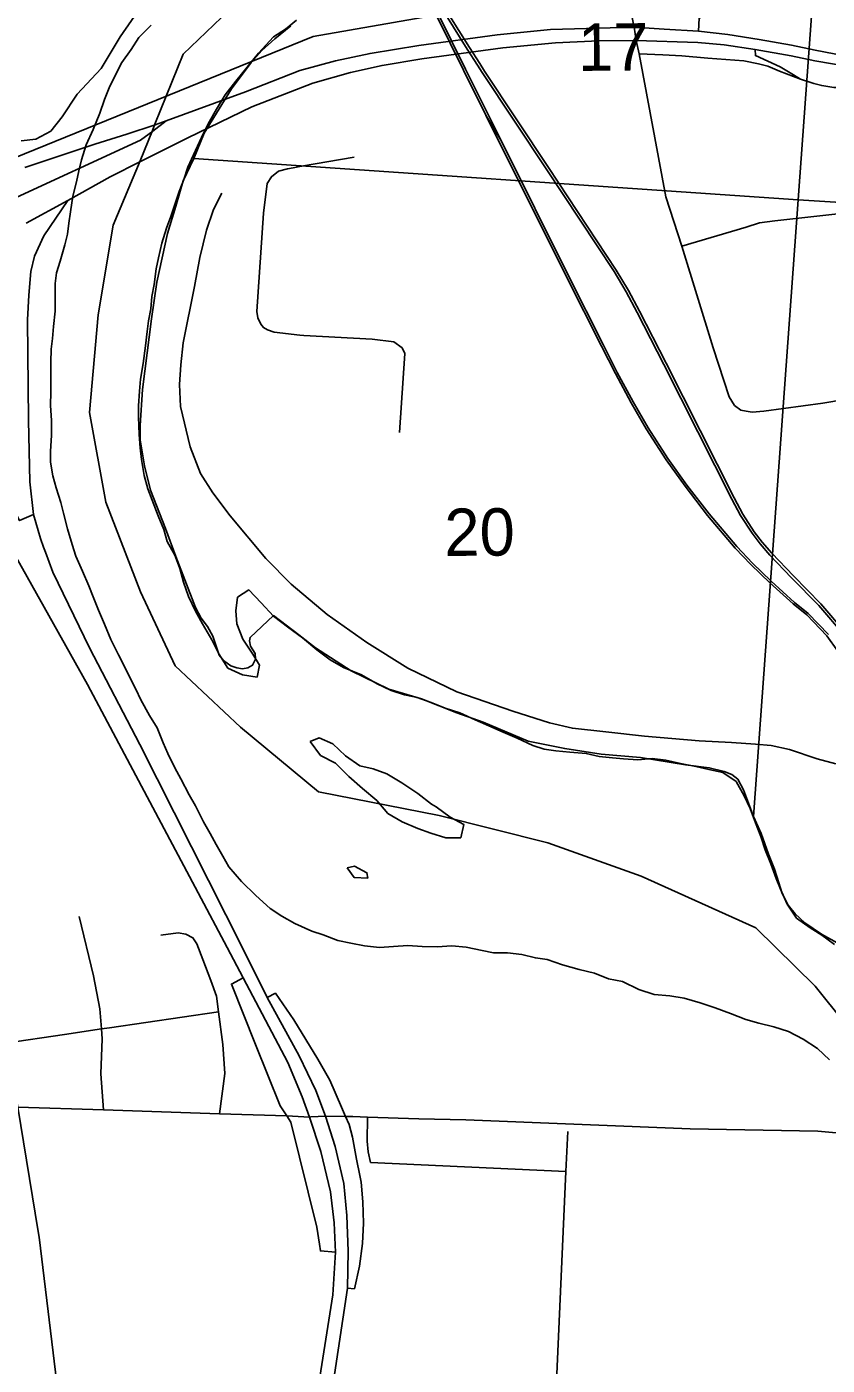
# Model space of a CAD drawing. Extents: x 114843 to 284848, y 317643 to 566895.
# Drawn here: x 202008 to 205744, y 377544 to 383793 of the extents above; entities that cross this region are included whole.
import ezdxf

# ---------------------------------------------------------------- set-up
doc = ezdxf.new("R2010")
doc.units = 0
for name, color, linetype in [('GM_X_City_Street', 7, 'Continuous'), ('GM_X_County_Road', 7, 'Continuous'), ('GM_X_Interchange_Ramps', 7, 'Continuous'), ('GM_X_Interstate_Route', 7, 'Continuous'), ('GM_X_Major_River', 7, 'Continuous'), ('GM_X_Rail_Line', 7, 'Continuous'), ('GM_X_Section', 7, 'Continuous'), ('GM_X_Section_Text', 7, 'Continuous'), ('GM_X_Township', 7, 'Continuous')]:
    doc.layers.add(name, color=color, linetype=linetype)

msp = doc.modelspace()

# ---------------------------------------------------------------- linework, layer by layer
at = {"layer": 'GM_X_City_Street'}
msp.add_line((203611.7, 378490.1), (204524.4, 378448.3), dxfattribs=at)
for points in [[(201982.2, 383260.3), (202049.5, 383268.7), (202120.6, 383306), (202173.7, 383372.3), (202242.7, 383478.7), (202355.3, 383598), (202443.6, 383745.4), (202550.2, 383898.1), (202646.5, 384023.8), (202669.6, 384075.2), (202668.9, 384134.5)], [(205310.6, 382024.8), (205286.2, 382065.1), (205210.6, 382294), (205064.9, 382768.7), (204991, 382998.9), (204866.1, 383667.4), (204851.7, 383729), (204843.3, 383790.9), (204790.7, 384038.1)], [(204866.1, 383667.4), (204976.2, 383662.1), (205065.3, 383657.8), (205186.2, 383646.7), (205354.2, 383633.2), (205423.6, 383619.9), (205466.8, 383609.1), (205521.5, 383586), (205619.1, 383548.2)], [(203130.6, 382377.5), (203112.1, 382388.7), (203100.5, 382404.5), (203086.8, 382434.7), (203082, 382463.7), (203112.4, 382923.3), (203129.4, 383061.7), (203149.4, 383092.8), (203183.2, 383118.4), (203224, 383130.3), (203250.8, 383134.5), (203290.7, 383141.4), (203535, 383183.7)], [(202917.9, 383015.9), (202879.5, 382940.3), (202846.2, 382842.8), (202815.5, 382716.2), (202789.8, 382579.9), (202737.2, 382316.9), (202726.8, 382214.8), (202720.2, 382122.4), (202725.8, 382020.4), (202770.9, 381831.1), (202818.7, 381708), (202876.8, 381617), (202956.3, 381509.1), (203123.6, 381310.4), (203241.4, 381190.1), (203410.4, 381048.8), (203594.2, 380918.3), (203786.5, 380798.5), (204014.8, 380687.4), (204277, 380597.9), (204447.5, 380543.8), (204554, 380518), (204709.6, 380501.5), (204890.8, 380480.9), (205145.4, 380459.4), (205296.8, 380451.1), (205409.3, 380444.1), (205482.7, 380436.8), (205567.1, 380418.7), (205696.9, 380374.4), (205783, 380351.6)], [(205064.9, 382768.7), (205364.6, 382857.9), (205427.8, 382877.6), (205499.8, 382887.5), (206003.2, 382943.5)], [(203747.4, 381899.4), (203772.9, 382268.1), (203759.6, 382294.2), (203720.6, 382321.9), (203619, 382334.9), (203300.8, 382351.6), (203282.5, 382353.6), (203162.3, 382366.6), (203130.6, 382377.5)], [(205310.6, 382024.8), (205339.7, 382003.1), (205364.8, 381998.7), (205393.1, 381993.7), (205447.8, 381998.8), (205723, 382036.2), (205916.4, 382067.6), (206136, 382101.5), (206376.9, 382140.8), (206624.1, 382177.7)], [(202365.2, 378736.9), (202353.3, 378905), (202360.2, 379067.4), (202356.3, 379113.9), (202348.6, 379208.1), (202319.1, 379361.1), (202251.7, 379639.2)], [(202907.9, 378717.7), (202932.9, 378905.1), (202923.2, 379041.7), (202902.8, 379194.4), (202893, 379267), (202866.2, 379339.9), (202829.8, 379438.6), (202801, 379511.3), (202783.4, 379539.7), (202749.6, 379556.4), (202713.6, 379563), (202633.2, 379552.3)], [(202356.3, 379113.9), (202393.4, 379119.4), (202902.8, 379194.4)], [(201908.9, 379046.8), (202184.1, 379088.5), (202356.3, 379113.9)], [(203611.7, 378490.1), (203600.5, 378540.4), (203596, 378590.7), (203597.4, 378702.6)], [(204454.6, 376907.2), (204524.4, 378448.3), (204532.9, 378635.2)]]:
    msp.add_lwpolyline(points, dxfattribs=at)
at = {"layer": 'GM_X_County_Road'}
for points in [[(202061.2, 378167.5), (201966.5, 378748.5), (201950, 378833.7)], [(201914.7, 378750.1), (201966.5, 378748.5), (202365.2, 378736.9), (202907.9, 378717.7), (203220.9, 378708.3), (203327.6, 378702.4), (203333, 378702.8)], [(203333, 378702.8), (203402.2, 378707.4), (203495.8, 378705.7), (203529.1, 378705.1), (203597.4, 378702.6), (203837.4, 378694), (204056.7, 378689.6), (205104.1, 378647.6), (205699.6, 378637.2), (205784.6, 378629.2)], [(202119.3, 376595.7), (202123.2, 376605.5), (202154.5, 376704.5), (202171.9, 376765.7), (202181, 376817.5), (202193.4, 376909.8), (202177.9, 377215.9), (202065.5, 378141.1), (202061.2, 378167.5)]]:
    msp.add_lwpolyline(points, dxfattribs=at)
at = {"layer": 'GM_X_Interchange_Ramps'}
for points in [[(205347.4, 384122.2), (205353.7, 384102.3), (205350.2, 384034.9), (205341.9, 383995.6), (205336, 383976.7), (205318.3, 383946.8), (205297.1, 383921.7), (205254.5, 383883.3), (205146.7, 383833.1), (205142.8, 383772.3)], [(205408, 383686.4), (205408.6, 383658.4), (205524.4, 383605.5), (205586.7, 383569.1), (205619.1, 383548.2), (205680.8, 383528.5), (205717.8, 383518.5), (205774, 383509.7), (205863.7, 383509), (205924.8, 383506.7)], [(202039.9, 381516.2), (201974.5, 381487.4), (201772.3, 381875.9), (201698.4, 382048.7), (201620.1, 382309.3), (201647.1, 382325.2)], [(203018.2, 379352.7), (202962.9, 379323.5), (203075.6, 379041.7)], [(203495.8, 378705.7), (203476.9, 378748.1), (203422.6, 378874.7), (203366.7, 378972.4), (203254.2, 379156.9), (203168.4, 379280.6), (203129.9, 379261)], [(203075.6, 379041.7), (203190.5, 378754.2), (203220.9, 378708.3)], [(203220.9, 378708.3), (203240.5, 378678.7), (203361.8, 378188.1), (203374.6, 378109.7), (203378.2, 378077.6), (203447.9, 378072)], [(203562.1, 378430.3), (203546.8, 378505.9), (203527.4, 378608.7), (203512.8, 378667.6), (203495.8, 378705.7)], [(203504.4, 377903.5), (203536.9, 377900.9), (203560.2, 378006.5), (203574.4, 378112.3), (203579.9, 378206.4), (203575.6, 378306.1), (203568.7, 378397.9), (203562.1, 378430.3)]]:
    msp.add_lwpolyline(points, dxfattribs=at)
at = {"layer": 'GM_X_Interstate_Route'}
for points in [[(201999, 383135.8), (202325.3, 383245), (202474.4, 383292), (202607.3, 383335.8), (202658.2, 383353.6), (203029.2, 383489.7), (203282, 383588.8), (203448.6, 383633.2), (203610.1, 383668.7), (203837.8, 383705.7), (204203.5, 383755.6), (204451.3, 383779.8), (204843.3, 383790.9), (204982.7, 383782.5), (205142.8, 383772.3), (205279.3, 383756.3), (205426, 383733.2), (205577.1, 383706.4), (205687.8, 383684.3), (205905.3, 383641.5)], [(202198.9, 382981.7), (202396.3, 383092.5), (202538.3, 383164.2), (202559.7, 383175), (202759.8, 383274.3), (203058.7, 383418.8), (203342.5, 383530.1), (203518.8, 383579.7), (203666, 383612.5), (203851.3, 383643.1), (204229.7, 383695.4), (204476.1, 383717.5), (204677.3, 383727.1), (204851.7, 383729), (205139.5, 383719.7), (205262.8, 383707.9), (205408, 383686.4)], [(205408, 383686.4), (205574.6, 383656.8), (205685.3, 383634.7), (205914.6, 383594.4), (206033.9, 383578.8), (206199.2, 383573.6), (206304.3, 383578.2)], [(201949.4, 381332.4), (201902.7, 381412.6), (201829.8, 381523.6), (201711.6, 381683.7), (201607.2, 381841.1), (201555.3, 381939.5), (201506.8, 382069), (201485.9, 382175.1), (201480.4, 382302), (201487.7, 382379.3), (201512, 382483.2), (201550.7, 382589.9), (201579.3, 382653.3), (201596.2, 382675.5), (201632.8, 382730.1), (201696.2, 382805.5), (201781.5, 382886.4), (201849.5, 382930.3), (201917.2, 382977.2), (202538.4, 383263), (202595.4, 383306), (202658.2, 383353.6)], [(202005.2, 382876.1), (202198.9, 382981.7)], [(202039.9, 381516.2), (202021.6, 381668.2), (202016.5, 381956.9), (202010.4, 382425.2), (202017.1, 382540.6), (202027.2, 382649.7), (202044.1, 382722.5), (202086.9, 382816.9), (202198.9, 382981.7)], [(202086.5, 381363.8), (202072.4, 381403.1), (202039.9, 381516.2)], [(202942.7, 379494.2), (202806.9, 379748.8), (202290.4, 380721.9), (201952.2, 381328), (201949.4, 381332.4)], [(203011.1, 379499.1), (202937.4, 379646.8), (202535.1, 380442), (202300.4, 380894), (202129.5, 381246.6), (202095.4, 381339.3), (202086.5, 381363.8)], [(202091.6, 370525), (202128.8, 370601), (202286.6, 370971.8), (202420.8, 371379.9), (202497.8, 371679), (202566.2, 371997.4), (202655.3, 372545.9), (203012.9, 374804.1), (203208.4, 376020.2), (203396, 377179.2), (203504.4, 377903.5), (203507.7, 378076.8), (203502.2, 378242.7), (203487.2, 378391.8), (203446.9, 378564.8), (203402.2, 378707.4), (203357.6, 378826.6), (203278.9, 378988.3), (203129.9, 379261), (203011.1, 379499.1)], [(202208.1, 370994.5), (202341.5, 371383.2), (202431.2, 371691.8), (202499.7, 372010.1), (202588.8, 372558.7), (202954.2, 374817.1), (203129, 375914), (203329.5, 377192), (203436.4, 377871.9), (203447.9, 378072), (203441.8, 378208.7), (203425.8, 378354), (203380.2, 378541.5), (203327.6, 378702.4), (203293.3, 378796.7), (203226.9, 378956.7), (203018.2, 379352.7), (202942.7, 379494.2)]]:
    msp.add_lwpolyline(points, dxfattribs=at)
at = {"layer": 'GM_X_Major_River'}
for points in [[(202588.5, 383800.7), (202530.6, 383742.5), (202494.7, 383686.3), (202450.7, 383626.1), (202416.8, 383560), (202392.9, 383507.8), (202370.9, 383453.7), (202349, 383389.5), (202317.1, 383313.3), (202285.2, 383241.2), (202263.2, 383171), (202251.3, 383120.9), (202239.4, 383068.7), (202223.4, 383002.6), (202211.5, 382928.4), (202203.6, 382876.3), (202197.7, 382824.2), (202185.7, 382774.1), (202163.8, 382697.9), (202145.9, 382643.7), (202139.9, 382593.6), (202140.1, 382465.4), (202132.2, 382393.2), (202128.2, 382337.1), (202122.3, 382287), (202120.4, 382226.8), (202120.5, 382088.5), (202118.6, 382024.4)], [(202602, 382590.2), (202611.9, 382662.4), (202621.9, 382714.5), (202637.8, 382782.7), (202659.7, 382852.9), (202679.6, 382907), (202697.6, 382959.1), (202719.5, 383023.3), (202741.4, 383079.4), (202759.4, 383137.6), (202785.3, 383195.7), (202823.2, 383275.9), (202855.1, 383340.1), (202893.1, 383408.3), (202933, 383474.5), (202982.9, 383538.7), (203036.8, 383604.9), (203088.8, 383669.1), (203158.7, 383745.3), (203214.7, 383781.5), (203266.6, 383823.6)], [(205778.1, 379507.6), (205718.1, 379551.6), (205664, 379585.6), (205600, 379631.7), (205555.9, 379695.8), (205525.8, 379765.9), (205505.8, 379816), (205479.7, 379884.1), (205453.6, 379950.2), (205433.5, 380012.3), (205409.4, 380076.5), (205383.4, 380142.6), (205355.3, 380202.7), (205319.2, 380268.8), (205257.1, 380310.8), (205191.1, 380324.7), (205131.1, 380338.7), (205059.1, 380352.6), (204991, 380368.6), (204927, 380376.5), (204859, 380370.4), (204793, 380374.3), (204741, 380380.3), (204679, 380386.2), (204618.9, 380400.2), (204542.9, 380406.1), (204476.9, 380412), (204422.9, 380419.9), (204368.9, 380437.9), (204296.8, 380471.9), (204230.8, 380499.9), (204164.7, 380529.8), (204100.7, 380557.8), (204028.6, 380589.8), (203960.6, 380611.8), (203894.5, 380637.7), (203830.5, 380661.7), (203770.5, 380673.6), (203708.4, 380693.6), (203642.4, 380725.6), (203570.3, 380767.6), (203486.3, 380801.6), (203424.2, 380837.6), (203362.2, 380883.6), (203294.1, 380939.6), (203224, 380991.6), (203159.9, 381041.7), (203101.9, 381103.7), (203043.8, 381163.8), (202991.8, 381129.6), (202983.9, 381065.5), (202988, 381005.4), (203016, 380933.2), (203062.1, 380863.1), (203094.2, 380813.1), (203082.3, 380756.9), (203014.2, 380766.9), (202946.2, 380798.8), (202904.1, 380864.9), (202872, 380931), (202827.9, 381005.1), (202795.9, 381065.2), (202761.8, 381133.3), (202739.7, 381199.4), (202721.6, 381263.6), (202699.5, 381325.7), (202663.5, 381389.8), (202647.4, 381445.9), (202621.3, 381510), (202593.2, 381582.1), (202573.1, 381636.2), (202555.1, 381698.3), (202543, 381772.4), (202536.9, 381826.5), (202532.8, 381888.7), (202528.7, 381970.8), (202528.7, 382022.9), (202534.6, 382091.1), (202538.5, 382147.2), (202550.4, 382221.4), (202562.3, 382303.6), (202570.3, 382369.7), (202576.2, 382419.8), (202586.1, 382476), (202592.1, 382534.1), (202602, 382590.2)], [(202118.6, 382024.4), (202122.7, 381954.3), (202122.8, 381886.1), (202118.9, 381810), (202118.9, 381759.8), (202129, 381695.7), (202145.1, 381639.6), (202167.2, 381571.5), (202179.2, 381521.4), (202197.3, 381449.3), (202219.4, 381375.1), (202237.5, 381321.1), (202267.5, 381250.9), (202297.6, 381182.8), (202317.7, 381130.7), (202341.8, 381068.6), (202369.8, 381004.5), (202399.9, 380932.4), (202436, 380860.3), (202516.2, 380700.1), (202540.3, 380650), (202580.4, 380577.9), (202616.5, 380519.8), (202644.5, 380449.7), (202666.6, 380399.6), (202698.7, 380333.5), (202726.8, 380281.4), (202764.9, 380207.3), (202794.9, 380155.2), (202833, 380081.1), (202863.1, 380027), (202891.1, 379974.9), (202923.2, 379920.8), (202951.3, 379870.8), (203009.4, 379802.7), (203077.4, 379736.6), (203143.5, 379676.6), (203197.6, 379640.6), (203259.6, 379606.6), (203337.7, 379570.6), (203391.7, 379552.6), (203459.7, 379526.6), (203519.8, 379514.7), (203583.8, 379502.7), (203653.8, 379494.8), (203719.8, 379498.9), (203785.8, 379503), (203853.8, 379499.1), (203923.9, 379497.2), (203991.9, 379501.3), (204057.9, 379495.3), (204133.9, 379479.4), (204185.9, 379469.5), (204251.9, 379469.5), (204318, 379461.6), (204382, 379445.7), (204436, 379437.7), (204508, 379413.7), (204586.1, 379391.8), (204658.1, 379373.9), (204722.2, 379347.9), (204788.2, 379335.9), (204864.2, 379297.9), (204936.3, 379274), (205008.3, 379268.1), (205076.3, 379258.1), (205150.4, 379236.2), (205220.4, 379212.2), (205292.4, 379186.2), (205364.5, 379158.3), (205424.5, 379140.3), (205494.6, 379124.4), (205562.6, 379102.4), (205630.6, 379066.4), (205698.7, 379022.4), (205754.8, 378970.3)], [(203919.1, 380150.7), (203897.1, 380162.7), (203833, 380212.7), (203758.9, 380262.7), (203688.9, 380304.7), (203624.8, 380328.7), (203562.8, 380342.6), (203494.8, 380388.6), (203436.7, 380444.7), (203372.6, 380472.7), (203330.7, 380456.6)], [(203330.7, 380456.6), (203378.7, 380390.5), (203448.8, 380354.5), (203510.9, 380292.4), (203575, 380236.4), (203641, 380180.4), (203693.1, 380120.3), (203759.2, 380080.3), (203833.2, 380050.3), (203893.2, 380028.4), (203963.3, 380006.4), (204033.3, 380006.5), (204047.2, 380068.6), (203983.2, 380102.6), (203919.1, 380150.7)], [(203599.4, 379817.5), (203595.4, 379843.5), (203537.4, 379873.5), (203503.4, 379865.5)], [(203503.4, 379865.5), (203535.4, 379821.4), (203599.4, 379817.5)]]:
    msp.add_lwpolyline(points, dxfattribs=at)
at = {"layer": 'GM_X_Rail_Line'}
msp.add_line((204150.5, 383381), (204223, 383258.2), dxfattribs=at)
for points in [[(204150.5, 383381), (204045.6, 383591.1), (203921.2, 383842.2), (203553.9, 384580.4), (203460.4, 384765.4), (203419.9, 384840.6), (203377.3, 384914.5), (203354.5, 384952.8), (203325, 384996.4), (203278.8, 385060.4), (203166.5, 385203.7), (203115.3, 385268.3), (203045.8, 385372.3), (202955.1, 385528.4), (202907.3, 385637), (202868.2, 385757.7), (202848.7, 385842.2), (202817.1, 385998.4), (202796.4, 386145.4)], [(203929.1, 383849.4), (203889.4, 383842.5), (203343.8, 383747.1), (200165.3, 382456.3), (196041.6, 380963.5)], [(204223, 383258.2), (204054.6, 383595.6), (203930.3, 383846.6)], [(205824.1, 380950.8), (205705.1, 381090.4), (205577.1, 381220.8), (205476, 381326.2), (205430.6, 381379.5), (205393, 381428.2), (205338.6, 381510.6), (205298.5, 381588), (204980.9, 382216.6), (204856.7, 382459.7), (204805.5, 382555.6), (204748.6, 382650.4), (204432.3, 383129.4), (204133.2, 383579.2), (204110.8, 383614.5), (204063.4, 383688.9), (203963.5, 383848.2)], [(205834.1, 380958.5), (205714.4, 381098.9), (205586.1, 381229.5), (205485.3, 381334.6), (205440.4, 381387.4), (205403.2, 381435.5), (205349.5, 381516.9), (205309.7, 381593.7), (204992.2, 382222.3), (204867.9, 382465.5), (204816.4, 382561.8), (204759.3, 382657.1), (204442.8, 383136.3), (204143.7, 383586), (204121.5, 383621.2), (204074, 383695.6), (203974.5, 383854.4)], [(205793.6, 380878), (205742.4, 380948.6), (205647.9, 381046.8), (205584.3, 381098), (205475.5, 381197.1), (205387.1, 381281.9), (205314.4, 381359.3), (205184.2, 381511.9), (205080.1, 381647.4), (204991.7, 381771.3), (204898.6, 381915.9), (204828.6, 382037.3), (204754.7, 382174.3), (204690.1, 382302.3), (204527.4, 382625.6), (204150.5, 383381)], [(205750.2, 380955), (205654.8, 381054.2), (205590.8, 381105.6), (205482.4, 381204.4), (205394.2, 381289), (205321.9, 381366), (205192, 381518.2), (205088.2, 381653.4), (205000, 381776.9), (204907.2, 381921.1), (204837.4, 382042.1), (204763.7, 382179), (204699.1, 382306.8), (204536.4, 382630.1), (204223, 383258.2)]]:
    msp.add_lwpolyline(points, dxfattribs=at)
at = {"layer": 'GM_X_Section'}
for points in [[(205980.7, 388133.3), (205607.9, 382984.4), (202787.5, 383177.5), (202835.3, 383295.6), (202963.2, 383503.7), (203055, 383625.9), (203105, 383681.9), (203164.9, 383736), (203240.9, 383798.1)], [(205803.5, 379508.3), (205717.4, 379556.2), (205639.4, 379610.1), (205593.3, 379652), (205561.3, 379692), (205551.3, 379710), (205533.2, 379746), (205517.1, 379796), (205497.1, 379860), (205469, 379930), (205434.9, 380025.9), (205398.8, 380105.9), (205607.9, 382984.4), (210992.1, 382647.6)]]:
    msp.add_lwpolyline(points, dxfattribs=at)
for points in [[(205980.7, 388133.3), (206007.5, 388132.6), (208686.9, 387977.5), (211255.6, 387824.9), (210992.1, 382647.6), (205607.9, 382984.4)], [(205607.9, 382984.4), (205398.8, 380105.9), (205352.7, 380229.9), (205326.6, 380279.8), (205298.6, 380301.8), (205262.6, 380315.8), (205192.6, 380333.7), (205082.6, 380347.6), (204872.5, 380381.4), (204688.5, 380397.2), (204518.4, 380423), (204348.4, 380456.9), (204138.3, 380546.6), (204014.2, 380590.5), (203850.1, 380654.4), (203698.1, 380700.2), (203522, 380786), (203355.9, 380893.9), (203277.8, 380953.8), (203159.7, 381043.7), (203049.8, 380941.6), (203047.8, 380925.5), (203051.8, 380901.6), (203073.8, 380867.6), (203075.9, 380839.6), (203061.9, 380811.6), (203039.9, 380799.6), (203013.9, 380795.5), (202987.9, 380799.5), (202959.9, 380809.5), (202925.8, 380833.4), (202905.8, 380859.4), (202891.8, 380901.4), (202875.7, 380947.4), (202851.7, 380993.4), (202821.7, 381031.4), (202795.6, 381081.3), (202703.4, 381319.2), (202655.2, 381451.2), (202585, 381629.2), (202556.9, 381743.1), (202536.8, 381865.1), (202536.7, 381931.1), (202548.6, 382099.2), (202590.2, 382429.2), (202614, 382601.3), (202663.8, 382827.4), (202703.7, 382955.4), (202737.6, 383073.5), (202787.5, 383177.5)]]:
    msp.add_lwpolyline(points, close=True, dxfattribs=at)
at = {"layer": 'GM_X_Township'}
for points in [[(203024.2, 383941.2), (202737.2, 383664.4), (202606.2, 383338.6), (202594.2, 383308.8), (202537.1, 383167), (202410.5, 382867.1), (202341.2, 382447.4), (202301.2, 381991.8), (202376.4, 381573.1), (202538.4, 381155), (202699.8, 380809.3), (203005.4, 380522.3), (203368.8, 380221.4), (203933.2, 380109.8), (204440, 379983.4), (204874.7, 379827.5), (205411.1, 379585.6), (205687.7, 379312.9), (205964.7, 378967.9)], [(205964.7, 378967.9), (205687.7, 379312.9), (205411.1, 379585.6), (204874.7, 379827.5), (204440, 379983.4), (203933.2, 380109.8), (203368.8, 380221.4), (203005.4, 380522.3), (202699.8, 380809.3), (202538.4, 381155), (202376.4, 381573.1), (202301.2, 381991.8), (202341.2, 382447.4), (202410.5, 382867.1), (202537.1, 383167), (202594.2, 383308.8), (202606.2, 383338.6), (202737.2, 383664.4), (203024.2, 383941.2)]]:
    msp.add_lwpolyline(points, dxfattribs=at)

# ---------------------------------------------------------------- texts
at = {"layer": 'GM_X_Section_Text'}
for s, rotation, p in [('17', 0.41355, (204581.2, 383586.8)), ('20', 0.41352, (203957.3, 381322.1))]:
    msp.add_text(s, height=221.01, rotation=rotation, dxfattribs=at).set_placement(p)

doc.saveas('drawing.dxf')
